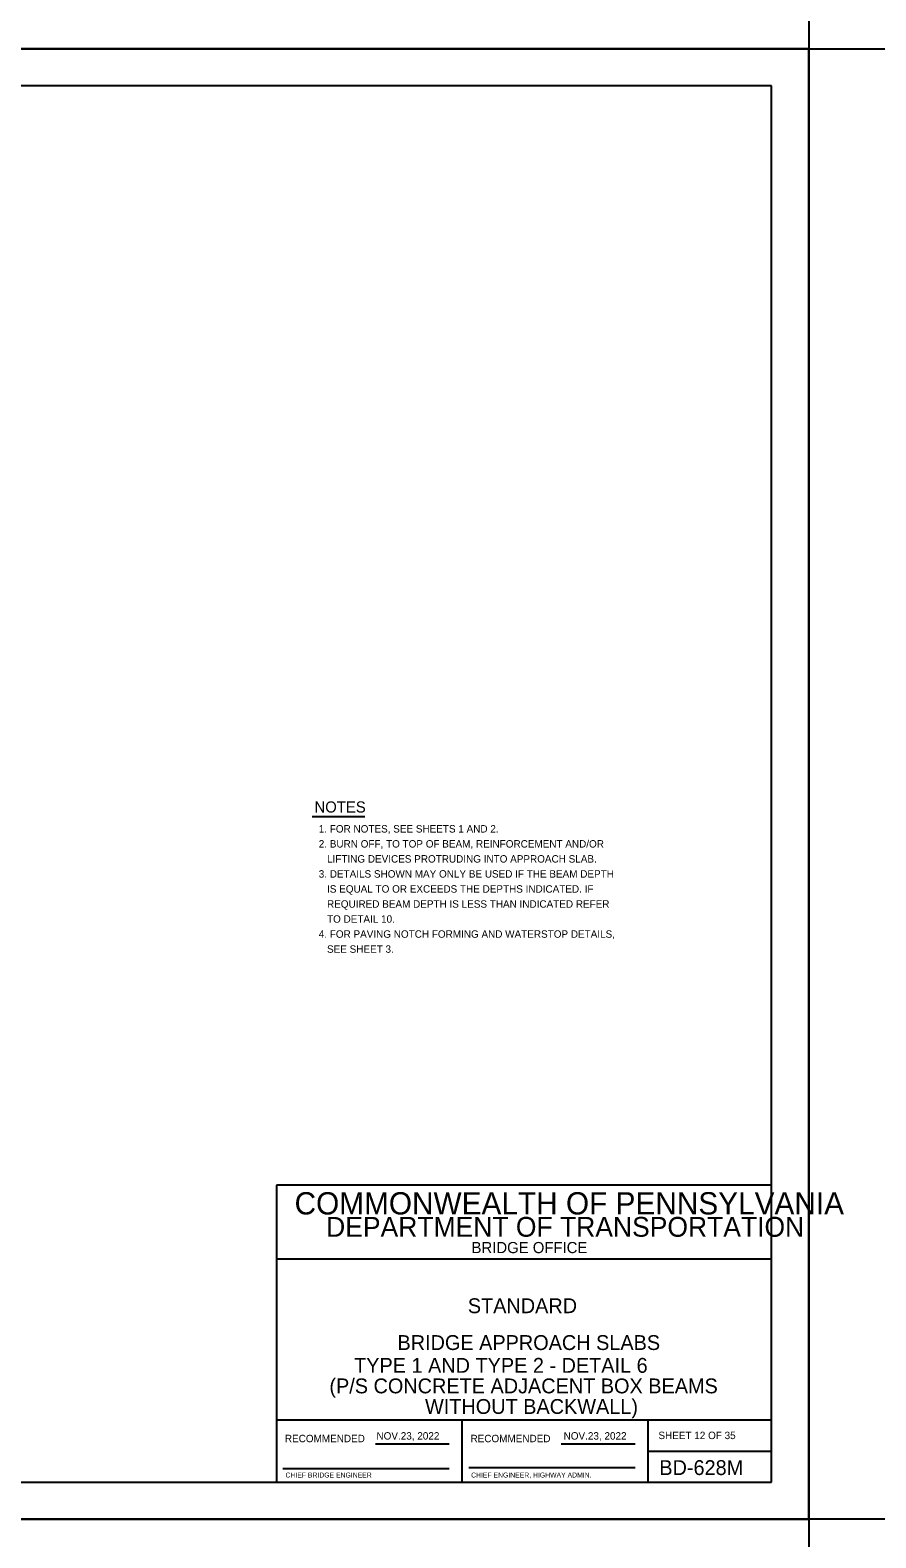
# Model space of a CAD drawing. Extents: x 636530 to 644067, y 294168 to 299122.
# Drawn here: x 642056 to 642398, y 297131 to 297740 of the extents above; entities that cross this region are included whole.
import ezdxf

# ---------------------------------------------------------------- set-up
doc = ezdxf.new("R2010")
doc.units = 0
for name, color, linetype in [('1', 7, 'Continuous'), ('DATES', 7, 'Continuous'), ('PLT-BNDY', 7, 'Continuous'), ('SIGNATORY TITLES', 7, 'Continuous')]:
    doc.layers.add(name, color=color, linetype=linetype)

msp = doc.modelspace()

# ---------------------------------------------------------------- linework, layer by layer
at = {"layer": '1'}
for p, q in [((642355.78, 297717.48), (641569.78, 297717.48)), ((642355.78, 297153.48), (642355.78, 297717.48)), ((642170.16, 297422.34), (642191.4, 297422.34)), ((642355.78, 297273.48), (642155.78, 297273.48)), ((642155.78, 297273.48), (642155.78, 297153.48)), ((642355.78, 297153.48), (642355.78, 297273.48)), ((642355.78, 297243.48), (642155.78, 297243.48)), ((642355.78, 297178.48), (642155.78, 297178.48)), ((642230.79, 297153.47), (642230.79, 297178.48)), ((642305.78, 297178.48), (642305.78, 297153.48)), ((642195.75, 297168.98), (642225.51, 297168.98)), ((642270.75, 297168.98), (642300.65, 297168.98)), ((642305.78, 297165.98), (642355.78, 297165.98)), ((642158.28, 297158.98), (642225.51, 297158.98)), ((642233.41, 297159.35), (642300.65, 297159.35)), ((641569.78, 297153.48), (642355.78, 297153.48)), ((642155.78, 297153.48), (642355.78, 297153.48))]:
    msp.add_line(p, q, dxfattribs=at)
at = {"layer": 'PLT-BNDY'}
for points in [[(641529.78, 298326.48), (642370.78, 298326.48), (642370.78, 297732.48), (641529.78, 297732.48)], [(641529.78, 297732.48), (642370.78, 297732.48), (642370.78, 297138.48), (641529.78, 297138.48)], [(642370.78, 297732.48), (643211.78, 297732.48), (643211.78, 297138.48), (642370.78, 297138.48)], [(641529.78, 297138.48), (642370.78, 297138.48), (642370.78, 296544.48), (641529.78, 296544.48)]]:
    msp.add_lwpolyline(points, close=True, dxfattribs=at)

# ---------------------------------------------------------------- texts
at = {"layer": '1'}
for s, height, p in [('NOTES', 4.5, (642171.06, 297423.95)), ('1. FOR NOTES, SEE SHEETS 1 AND 2.', 3, (642172.8, 297415.87)), ('2. BURN OFF, TO TOP OF BEAM, REINFORCEMENT AND/OR', 3, (642172.8, 297409.8)), ('   LIFTING DEVICES PROTRUDING INTO APPROACH SLAB.', 3, (642172.8, 297403.73)), ('3. DETAILS SHOWN MAY ONLY BE USED IF THE BEAM DEPTH', 3, (642172.8, 297397.66)), ('   IS EQUAL TO OR EXCEEDS THE DEPTHS INDICATED. IF', 3, (642172.8, 297391.59)), ('   REQUIRED BEAM DEPTH IS LESS THAN INDICATED REFER', 3, (642172.8, 297385.51)), ('   TO DETAIL 10.', 3, (642172.8, 297379.44)), ('4. FOR PAVING NOTCH FORMING AND WATERSTOP DETAILS, ', 3, (642172.8, 297373.37)), ('   SEE SHEET 3.', 3, (642172.8, 297367.3)), ('COMMONWEALTH OF PENNSYLVANIA', 9, (642163.03, 297261.6)), ('DEPARTMENT OF TRANSPORTATION', 8.0002, (642175.78, 297252.6)), ('BRIDGE OFFICE', 4.5, (642234.53, 297245.98)), ('STANDARD', 6, (642233.03, 297221.73)), ('BRIDGE APPROACH SLABS', 6.0001, (642204.61, 297206.85)), ('TYPE 1 AND TYPE 2 - DETAIL 6', 6.0001, (642187.09, 297197.65)), ('(P/S CONCRETE ADJACENT BOX BEAMS', 6.0001, (642177.11, 297189.35)), ('WITHOUT BACKWALL)', 6.0001, (642215.75, 297181.04)), ('SHEET 12 OF 35', 3, (642310.04, 297170.86)), ('RECOMMENDED', 3.0002, (642159.12, 297169.6)), ('RECOMMENDED', 3.0002, (642234.12, 297169.6)), ('BD-628M', 6, (642310.41, 297156.35))]:
    msp.add_text(s, height=height, dxfattribs=at).set_placement(p)
at = {"layer": 'DATES'}
for p in [(642196.12, 297170.66), (642271.74, 297170.66)]:
    msp.add_text('NOV.23, 2022', height=3, dxfattribs=at).set_placement(p)
at = {"layer": 'SIGNATORY TITLES'}
for s, p in [('CHIEF BRIDGE ENGINEER', (642159.37, 297155.35)), ('CHIEF ENGINEER, HIGHWAY ADMIN.', (642234.37, 297155.35))]:
    msp.add_text(s, height=2, dxfattribs=at).set_placement(p)

doc.saveas('drawing.dxf')
